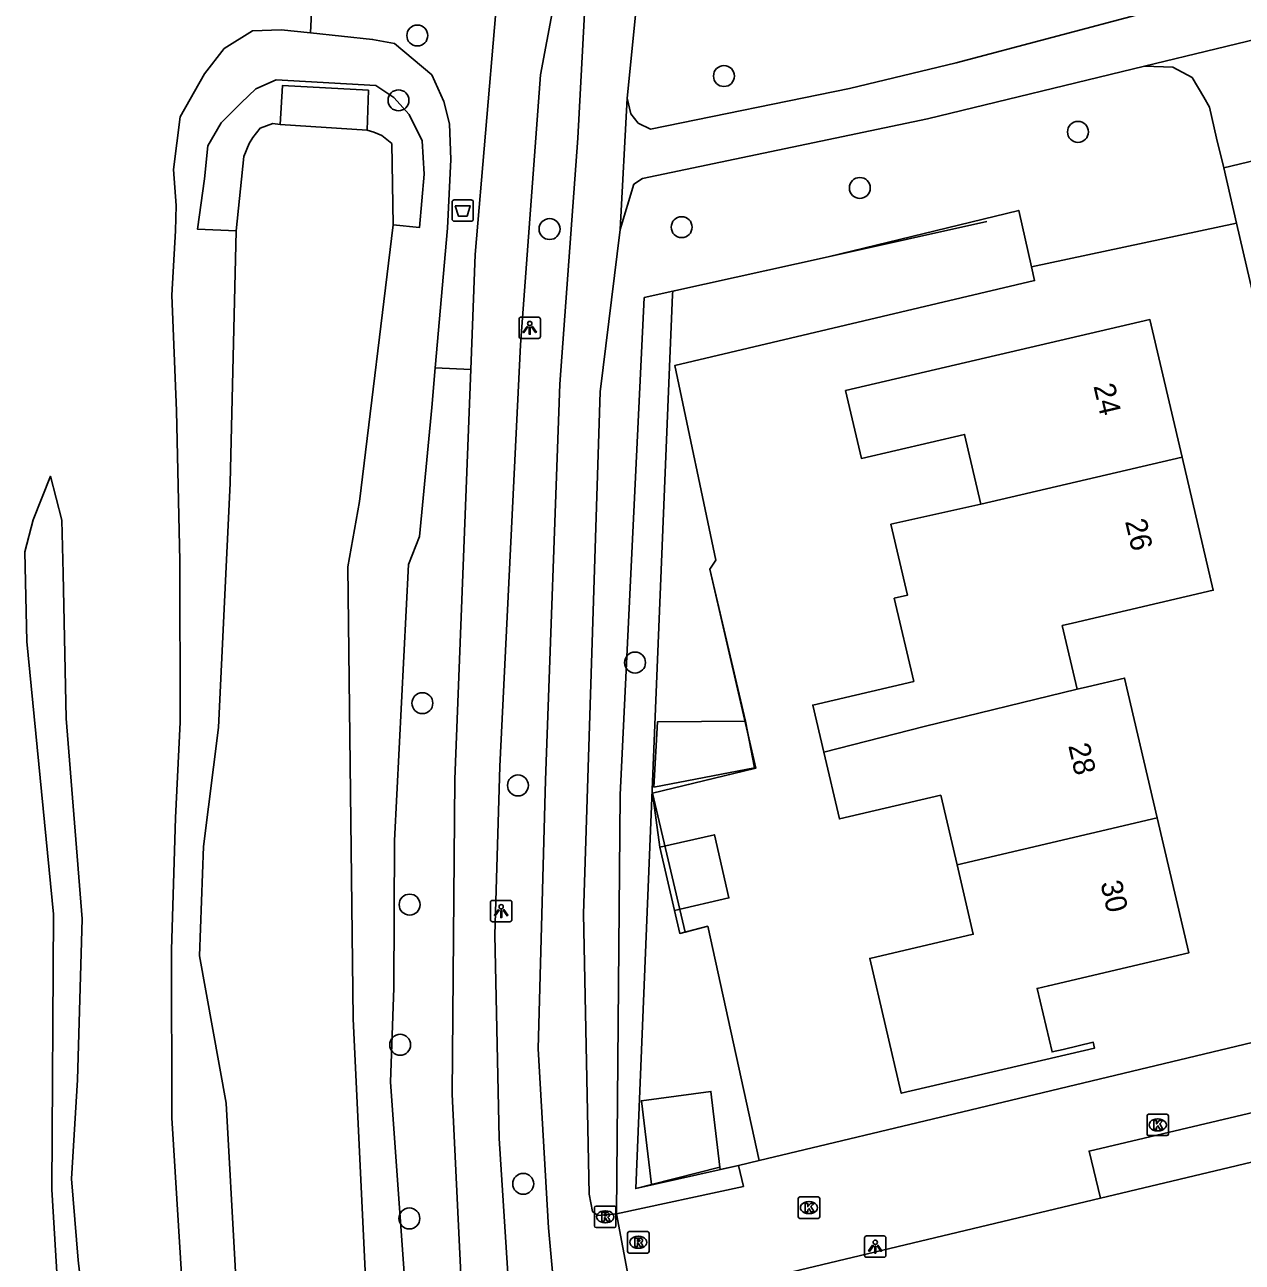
# Model space of a CAD drawing. Extents: x 157663 to 158496, y 379212 to 380934.
# Drawn here: x 158051.6 to 158108.4, y 380802.4 to 380860.2 of the extents above; entities that cross this region are included whole.
import ezdxf

# ---------------------------------------------------------------- set-up
doc = ezdxf.new("R2010")
doc.units = 0
for name, color, linetype in [('IMGEO_Afvalbak', 7, 'Continuous'), ('IMGEO_Berm_groen', 7, 'Continuous'), ('IMGEO_Boom', 7, 'Continuous'), ('IMGEO_Fietspad_gesloten', 7, 'Continuous'), ('IMGEO_Groenvoorziening', 7, 'Continuous'), ('IMGEO_Hek', 7, 'Continuous'), ('IMGEO_Kolk', 7, 'Continuous'), ('IMGEO_Lichtpunt', 7, 'Continuous'), ('IMGEO_Muur', 7, 'Continuous'), ('IMGEO_Pand', 7, 'Continuous'), ('IMGEO_Pand_nummerreeks', 7, 'Continuous'), ('IMGEO_Parkeervlak_open', 7, 'Continuous'), ('IMGEO_Rioolput', 7, 'Continuous'), ('IMGEO_Terreindeel_gesloten', 7, 'Continuous'), ('IMGEO_Voetpad_open', 7, 'Continuous'), ('IMGEO_Waterloop', 7, 'Continuous')]:
    doc.layers.add(name, color=color, linetype=linetype)

msp = doc.modelspace()

# ---------------------------------------------------------------- linework, layer by layer
at = {"layer": 'IMGEO_Afvalbak'}
for p, q in [((158071.536, 380851.145), (158071.536, 380851.945)), ((158071.536, 380851.945), (158071.536, 380851.145)), ((158071.636, 380852.045), (158072.426, 380852.045)), ((158072.426, 380852.045), (158071.636, 380852.045)), ((158072.526, 380851.945), (158072.526, 380851.145)), ((158072.526, 380851.145), (158072.526, 380851.945)), ((158072.426, 380851.045), (158071.636, 380851.045)), ((158071.636, 380851.045), (158072.426, 380851.045))]:
    msp.add_line(p, q, dxfattribs=at)
msp.add_lwpolyline([(158071.679, 380851.759), (158072.383, 380851.759), (158072.234, 380851.289), (158071.828, 380851.289), (158071.679, 380851.759)], dxfattribs=at)
for centre, start, end in [((158071.636, 380851.945), 90, 180), ((158071.636, 380851.945), 90, 180), ((158072.426, 380851.945), 0, 90), ((158072.426, 380851.945), 360, 90), ((158071.636, 380851.145), 180, 270), ((158071.636, 380851.145), 180, 270), ((158072.426, 380851.145), 270, 0), ((158072.426, 380851.145), 270, 0)]:
    msp.add_arc(centre, 0.1, start, end, dxfattribs=at)
at = {"layer": 'IMGEO_Berm_groen'}
for points in [[(158065.142, 380864.278), (158064.931, 380859.841)], [(158064.931, 380859.841), (158063.553, 380859.987), (158062.216, 380859.938), (158060.895, 380859.11), (158059.986, 380857.927), (158058.851, 380855.92), (158058.53, 380853.462), (158058.655, 380851.777), (158058.623, 380850.601), (158058.454, 380847.603), (158058.676, 380842.2), (158058.831, 380835.186), (158058.845, 380827.656), (158058.623, 380823.199), (158058.445, 380817.028), (158058.451, 380809.187), (158059.17, 380797.604)], [(158064.931, 380859.841), (158067.827, 380859.536), (158068.841, 380859.338), (158070.584, 380857.881), (158071.158, 380856.641), (158071.418, 380855.589), (158071.471, 380853.936), (158071.32, 380850.719), (158070.747, 380844.211)], [(158069.425, 380694.673), (158072.875, 380696.357), (158079.072, 380700.677), (158080.987, 380703.561), (158082.152, 380707.516), (158082.383, 380710.401), (158081.044, 380722.078), (158076.307, 380754.118), (158071.648, 380780.25), (158070.02, 380791.954), (158068.663, 380810.855), (158068.821, 380815.256), (158068.853, 380822.132), (158069.5, 380835.023), (158070.009, 380836.329), (158070.584, 380842.349), (158070.747, 380844.211)], [(158070.747, 380844.211), (158072.408, 380844.132)], [(158053.261, 380799.139), (158052.857, 380805.852), (158052.939, 380818.706), (158051.694, 380831.427), (158051.59, 380835.607), (158051.976, 380837.108), (158052.792, 380839.144), (158053.328, 380837.095)], [(158053.328, 380837.095), (158053.377, 380834.603), (158053.516, 380827.827), (158054.264, 380818.482), (158054.049, 380810.959), (158053.778, 380806.348), (158054.083, 380802.545), (158054.934, 380795.073)]]:
    msp.add_lwpolyline(points, dxfattribs=at)
at = {"layer": 'IMGEO_Boom'}
for centre in [(158069.913, 380859.717), (158084.226, 380857.825), (158069.035, 380856.691), (158100.75, 380855.217), (158090.568, 380852.6), (158076.087, 380850.683), (158082.252, 380850.771), (158080.076, 380830.443), (158070.15, 380828.549), (158074.61, 380824.708), (158069.554, 380819.143), (158069.113, 380812.601), (158074.857, 380806.109), (158069.542, 380804.493)]:
    msp.add_circle(centre, 0.489, dxfattribs=at)
at = {"layer": 'IMGEO_Fietspad_gesloten'}
for points in [[(158072.408, 380844.132), (158072.617, 380849.502), (158073.582, 380860.818), (158073.688, 380862.549), (158073.535, 380863.528)], [(158076.51, 380862.37), (158075.656, 380857.884), (158074.722, 380845.281), (158073.77, 380825.588), (158073.53, 380817.736), (158073.74, 380808.222), (158074.257, 380799.995), (158075.149, 380791.663), (158077.752, 380775.038), (158083.324, 380742.71), (158085.161, 380730.364), (158087.771, 380714.145), (158088.632, 380709.876), (158089.886, 380705.995), (158090.275, 380703.817), (158091.576, 380701.56), (158093.82, 380696.7), (158096.253, 380693.04), (158099.225, 380689.283), (158101.997, 380686.517)], [(158092.702, 380693.486), (158089.981, 380698.857), (158087.828, 380704.378), (158086.247, 380709.967), (158083.967, 380721.558), (158078.875, 380753.293), (158072.85, 380789.952), (158072.183, 380797.022), (158071.547, 380810.292), (158071.664, 380824.995), (158072.408, 380844.132)]]:
    msp.add_lwpolyline(points, dxfattribs=at)
at = {"layer": 'IMGEO_Groenvoorziening'}
for points in [[(158098.578, 380848.911), (158097.984, 380851.556), (158089.095, 380849.391), (158081.833, 380847.775)], [(158108.155, 380850.952), (158098.578, 380848.911)], [(158085.236, 380827.701), (158083.573, 380834.808), (158083.842, 380835.218), (158081.927, 380844.31), (158098.721, 380848.273), (158098.578, 380848.911)], [(158079.204, 380804.706), (158079.38, 380824.265), (158080.507, 380847.48), (158081.833, 380847.775)], [(158081.833, 380847.775), (158081.825, 380847.621), (158081.687, 380844.25), (158080.112, 380805.887), (158080.843, 380806.075)], [(158081.233, 380821.82), (158080.898, 380824.355), (158085.654, 380825.501), (158085.65, 380825.523)], [(158085.867, 380807.201), (158083.472, 380818.135), (158082.159, 380817.801), (158081.913, 380818.868)], [(158084.04, 380806.885), (158084.056, 380806.783), (158084.907, 380806.971)]]:
    msp.add_lwpolyline(points, dxfattribs=at)
at = {"layer": 'IMGEO_Hek'}
for points in [[(158085.867, 380807.201), (158083.472, 380818.135), (158082.412, 380817.865), (158080.898, 380824.355), (158085.718, 380825.518), (158083.573, 380834.808), (158083.842, 380835.218), (158081.927, 380844.31), (158098.721, 380848.273)], [(158095.372, 380809.473), (158085.867, 380807.201)], [(158084.907, 380806.971), (158080.112, 380805.887)], [(158085.867, 380807.201), (158084.907, 380806.971)]]:
    msp.add_lwpolyline(points, dxfattribs=at)
at = {"layer": 'IMGEO_Kolk'}
for p, q in [((158103.972, 380808.433), (158103.972, 380809.285)), ((158104.047, 380809.359), (158104.899, 380809.359)), ((158104.46, 380809.139), (158104.485, 380809.139)), ((158104.973, 380809.285), (158104.973, 380808.433)), ((158104.483, 380808.579), (158104.458, 380808.579)), ((158104.899, 380808.359), (158104.047, 380808.359)), ((158087.767, 380805.498), (158088.619, 380805.498)), ((158087.692, 380804.572), (158087.692, 380805.424)), ((158088.18, 380805.278), (158088.205, 380805.278)), ((158088.693, 380805.424), (158088.693, 380804.572)), ((158088.619, 380804.498), (158087.767, 380804.498)), ((158088.203, 380804.718), (158088.178, 380804.718))]:
    msp.add_line(p, q, dxfattribs=at)
for points in [[(158103.972, 380808.433), (158103.972, 380809.285)], [(158104.047, 380809.359), (158104.899, 380809.359)], [(158104.293, 380809.059), (158104.416, 380809.059), (158104.416, 380808.908), (158104.546, 380809.059), (158104.71, 380809.059), (158104.564, 380808.908), (158104.717, 380808.659), (158104.565, 380808.659), (158104.48, 380808.823), (158104.416, 380808.756), (158104.416, 380808.659), (158104.293, 380808.659), (158104.293, 380809.059)], [(158104.973, 380809.285), (158104.973, 380808.433)], [(158104.899, 380808.359), (158104.047, 380808.359)], [(158087.767, 380805.498), (158088.619, 380805.498)], [(158087.692, 380804.572), (158087.692, 380805.424)], [(158088.013, 380805.198), (158088.136, 380805.198), (158088.136, 380805.047), (158088.266, 380805.198), (158088.43, 380805.198), (158088.284, 380805.047), (158088.437, 380804.798), (158088.285, 380804.798), (158088.2, 380804.962), (158088.136, 380804.895), (158088.136, 380804.798), (158088.013, 380804.798), (158088.013, 380805.198)], [(158088.693, 380805.424), (158088.693, 380804.572)], [(158088.619, 380804.498), (158087.767, 380804.498)]]:
    msp.add_lwpolyline(points, dxfattribs=at)
for centre, start, end in [((158104.049, 380809.283), 91.55205, 178.44795), ((158104.049, 380809.283), 91.55205, 178.44795), ((158104.897, 380809.283), 1.55205, 88.44795), ((158104.897, 380809.283), 1.55205, 88.44795), ((158104.049, 380808.435), 181.55205, 268.44795), ((158104.049, 380808.435), 181.55205, 268.44795), ((158104.897, 380808.435), 271.55205, 358.44795), ((158104.897, 380808.435), 271.55205, 358.44795), ((158087.769, 380805.422), 91.55205, 178.44795), ((158087.769, 380805.422), 91.55205, 178.44795), ((158088.617, 380805.422), 1.55205, 88.44795), ((158088.617, 380805.422), 1.55205, 88.44795), ((158087.769, 380804.574), 181.55205, 268.44795), ((158087.769, 380804.574), 181.55205, 268.44795), ((158088.617, 380804.574), 271.55205, 358.44795), ((158088.617, 380804.574), 271.55205, 358.44795)]:
    msp.add_arc(centre, 0.0765, start, end, dxfattribs=at)
for centre, major_axis, ratio, start_param, end_param in [((158104.459, 380808.859), (-0.387, 0.002), 0.722429, 4.712389, 7.853982), ((158104.484, 380808.859), (-0.39, 0.002), 0.717154, 1.570796, 4.712389), ((158088.179, 380804.998), (-0.387, 0.002), 0.722429, 4.712389, 7.853982), ((158088.204, 380804.998), (-0.39, 0.002), 0.717154, 1.570796, 4.712389)]:
    msp.add_ellipse(centre, major_axis=major_axis, ratio=ratio, start_param=start_param, end_param=end_param, dxfattribs=at)
at = {"layer": 'IMGEO_Lichtpunt'}
for p, q in [((158075.565, 380846.57), (158074.757, 380846.57)), ((158075.565, 380846.57), (158074.757, 380846.57)), ((158074.663, 380846.475), (158074.663, 380845.668)), ((158074.663, 380846.475), (158074.663, 380845.668)), ((158075.659, 380845.668), (158075.659, 380846.475)), ((158075.659, 380845.668), (158075.659, 380846.475)), ((158074.757, 380845.574), (158075.565, 380845.574)), ((158074.757, 380845.574), (158075.565, 380845.574)), ((158073.328, 380819.247), (158073.328, 380818.44)), ((158073.328, 380819.247), (158073.328, 380818.44)), ((158074.23, 380819.342), (158073.422, 380819.342)), ((158074.23, 380819.342), (158073.422, 380819.342)), ((158074.324, 380818.44), (158074.324, 380819.247)), ((158074.324, 380818.44), (158074.324, 380819.247)), ((158073.422, 380818.346), (158074.23, 380818.346)), ((158073.422, 380818.346), (158074.23, 380818.346)), ((158090.789, 380803.583), (158090.789, 380802.776)), ((158090.789, 380803.583), (158090.789, 380802.776)), ((158091.691, 380803.678), (158090.883, 380803.678)), ((158091.691, 380803.678), (158090.883, 380803.678)), ((158091.785, 380802.776), (158091.785, 380803.583)), ((158091.785, 380802.776), (158091.785, 380803.583)), ((158090.883, 380802.682), (158091.691, 380802.682)), ((158090.883, 380802.682), (158091.691, 380802.682))]:
    msp.add_line(p, q, dxfattribs=at)
for points in [[(158075.037, 380846.139), (158075.076, 380846.111), (158074.888, 380845.849), (158074.85, 380845.876), (158075.037, 380846.139)], [(158075.139, 380846.091), (158075.186, 380846.091), (158075.186, 380845.769), (158075.139, 380845.769), (158075.139, 380846.091)], [(158075.249, 380846.111), (158075.287, 380846.138), (158075.474, 380845.876), (158075.435, 380845.848), (158075.249, 380846.111)], [(158073.702, 380818.911), (158073.741, 380818.883), (158073.553, 380818.621), (158073.515, 380818.648), (158073.702, 380818.911)], [(158073.804, 380818.863), (158073.851, 380818.863), (158073.851, 380818.541), (158073.804, 380818.541), (158073.804, 380818.863)], [(158073.914, 380818.883), (158073.952, 380818.91), (158074.139, 380818.648), (158074.1, 380818.62), (158073.914, 380818.883)], [(158091.163, 380803.247), (158091.202, 380803.219), (158091.014, 380802.957), (158090.976, 380802.984), (158091.163, 380803.247)], [(158091.265, 380803.199), (158091.312, 380803.199), (158091.312, 380802.877), (158091.265, 380802.877), (158091.265, 380803.199)], [(158091.375, 380803.219), (158091.413, 380803.246), (158091.6, 380802.984), (158091.561, 380802.956), (158091.375, 380803.219)]]:
    msp.add_lwpolyline(points, dxfattribs=at)
for centre in [(158075.162, 380846.273), (158073.827, 380819.045), (158091.288, 380803.381)]:
    msp.add_circle(centre, 0.0994, dxfattribs=at)
for centre, start, end in [((158074.757, 380846.475), 90, 180), ((158074.757, 380846.475), 90, 180), ((158075.565, 380846.475), 0, 90), ((158075.565, 380846.475), 0, 90), ((158074.757, 380845.668), 180, 270), ((158074.757, 380845.668), 180, 270), ((158075.565, 380845.668), 270, 0), ((158075.565, 380845.668), 270, 360), ((158073.422, 380819.247), 90, 180), ((158073.422, 380819.247), 90, 180), ((158074.23, 380819.247), 0, 90), ((158074.23, 380819.247), 0, 90), ((158073.422, 380818.44), 180, 270), ((158073.422, 380818.44), 180, 270), ((158074.23, 380818.44), 270, 0), ((158074.23, 380818.44), 270, 360), ((158090.883, 380803.583), 90, 180), ((158090.883, 380803.583), 90, 180), ((158091.691, 380803.583), 0, 90), ((158091.691, 380803.583), 0, 90), ((158090.883, 380802.776), 180, 270), ((158090.883, 380802.776), 180, 270), ((158091.691, 380802.776), 270, 0), ((158091.691, 380802.776), 270, 360)]:
    msp.add_arc(centre, 0.0946, start, end, dxfattribs=at)
at = {"layer": 'IMGEO_Muur'}
for points in [[(158089.095, 380849.391), (158096.489, 380851.037)], [(158098.578, 380848.911), (158108.155, 380850.952)], [(158079.204, 380804.706), (158079.38, 380824.265), (158080.507, 380847.48), (158089.095, 380849.391)]]:
    msp.add_lwpolyline(points, dxfattribs=at)
at = {"layer": 'IMGEO_Pand'}
for points in [[(158096.218, 380837.835), (158095.456, 380841.096), (158090.64, 380839.971), (158089.9, 380843.138), (158104.11, 380846.459), (158105.612, 380840.031)], [(158096.218, 380837.835), (158105.612, 380840.031)], [(158105.612, 380840.031), (158107.064, 380833.821), (158100.501, 380832.287), (158100.013, 380832.173), (158100.707, 380829.204)], [(158088.882, 380826.268), (158088.37, 380828.461), (158093.083, 380829.562), (158092.174, 380833.45), (158092.793, 380833.595), (158092.021, 380836.899), (158096.218, 380837.835)], [(158088.882, 380826.268), (158093.575, 380827.456), (158100.707, 380829.204)], [(158100.707, 380829.204), (158101.196, 380829.318), (158102.923, 380829.722), (158104.45, 380823.191)], [(158085.236, 380827.701), (158081.13, 380827.68), (158080.956, 380824.631), (158085.65, 380825.523)], [(158085.65, 380825.523), (158085.236, 380827.701)], [(158095.105, 380821.005), (158094.347, 380824.251), (158089.612, 380823.144), (158088.882, 380826.268)], [(158104.45, 380823.191), (158105.923, 380816.888), (158099.37, 380815.357), (158098.844, 380815.234), (158099.539, 380812.265), (158100.065, 380812.388), (158101.466, 380812.716), (158101.528, 380812.45), (158092.502, 380810.34), (158091.032, 380816.63), (158095.864, 380817.759), (158095.105, 380821.005)], [(158104.45, 380823.191), (158095.105, 380821.005)], [(158081.913, 380818.868), (158084.461, 380819.455), (158083.782, 380822.407), (158081.233, 380821.82)], [(158081.233, 380821.82), (158081.913, 380818.868)], [(158084.04, 380806.885), (158083.614, 380810.426), (158080.372, 380809.988), (158080.843, 380806.075)], [(158080.843, 380806.075), (158084.04, 380806.885)]]:
    msp.add_lwpolyline(points, dxfattribs=at)
at = {"layer": 'IMGEO_Parkeervlak_open'}
msp.add_lwpolyline([(158101.803, 380805.439), (158119.554, 380809.668)], dxfattribs=at)
at = {"layer": 'IMGEO_Rioolput'}
for p, q in [((158078.183, 380804.144), (158078.183, 380804.996)), ((158078.258, 380805.07), (158079.11, 380805.07)), ((158079.184, 380804.996), (158079.184, 380804.144)), ((158078.671, 380804.85), (158078.696, 380804.85)), ((158079.11, 380804.07), (158078.258, 380804.07)), ((158078.694, 380804.29), (158078.669, 380804.29)), ((158079.728, 380802.954), (158079.728, 380803.806)), ((158079.803, 380803.88), (158080.655, 380803.88)), ((158080.729, 380803.806), (158080.729, 380802.954)), ((158080.216, 380803.66), (158080.241, 380803.66)), ((158080.655, 380802.88), (158079.803, 380802.88)), ((158080.239, 380803.1), (158080.214, 380803.1))]:
    msp.add_line(p, q, dxfattribs=at)
for points in [[(158078.183, 380804.144), (158078.183, 380804.996)], [(158078.258, 380805.07), (158079.11, 380805.07)], [(158079.184, 380804.996), (158079.184, 380804.144)], [(158078.772, 380804.768), (158078.52, 380804.77), (158078.52, 380804.37)], [(158078.52, 380804.37), (158078.644, 380804.37), (158078.644, 380804.532), (158078.655, 380804.532)], [(158078.698, 380804.689), (158078.644, 380804.689), (158078.644, 380804.608)], [(158078.644, 380804.608), (158078.696, 380804.608)], [(158078.702, 380804.503), (158078.773, 380804.37), (158078.913, 380804.37), (158078.848, 380804.496)], [(158079.11, 380804.07), (158078.258, 380804.07)], [(158079.728, 380802.954), (158079.728, 380803.806)], [(158079.803, 380803.88), (158080.655, 380803.88)], [(158080.729, 380803.806), (158080.729, 380802.954)], [(158080.317, 380803.578), (158080.065, 380803.58), (158080.065, 380803.18)], [(158080.065, 380803.18), (158080.189, 380803.18), (158080.189, 380803.342), (158080.2, 380803.342)], [(158080.243, 380803.499), (158080.189, 380803.499), (158080.189, 380803.418)], [(158080.189, 380803.418), (158080.241, 380803.418)], [(158080.247, 380803.313), (158080.318, 380803.18), (158080.458, 380803.18), (158080.393, 380803.306)], [(158080.655, 380802.88), (158079.803, 380802.88)]]:
    msp.add_lwpolyline(points, dxfattribs=at)
for centre, radius, start, end in [((158078.26, 380804.994), 0.0765, 91.55205, 178.44795), ((158078.26, 380804.994), 0.0765, 91.55205, 178.44795), ((158079.108, 380804.994), 0.0765, 1.55205, 88.44795), ((158079.108, 380804.994), 0.0765, 1.55205, 88.44795), ((158078.654, 380804.479), 0.0533, 26.02933, 88.69889), ((158078.68, 380804.797), 0.19, 274.7715, 282.96867), ((158078.704, 380804.593), 0.0964, 77.00612, 93.18647), ((158078.718, 380804.65), 0.0378, 276.66336, 79.67722), ((158078.771, 380804.658), 0.109, 350.36119, 89.41601), ((158078.769, 380804.658), 0.112, 277.58423, 350.98172), ((158078.753, 380804.443), 0.108, 29.51342, 73.79051), ((158078.26, 380804.146), 0.0765, 181.55205, 268.44795), ((158078.26, 380804.146), 0.0765, 181.55205, 268.44795), ((158079.108, 380804.146), 0.0765, 271.55205, 358.44795), ((158079.108, 380804.146), 0.0765, 271.55205, 358.44795), ((158079.805, 380803.804), 0.0765, 91.55205, 178.44795), ((158079.805, 380803.804), 0.0765, 91.55205, 178.44795), ((158080.653, 380803.804), 0.0765, 1.55205, 88.44795), ((158080.653, 380803.804), 0.0765, 1.55205, 88.44795), ((158080.199, 380803.289), 0.0533, 26.02933, 88.69889), ((158080.225, 380803.607), 0.19, 274.7715, 282.96867), ((158080.249, 380803.403), 0.0964, 77.00612, 93.18647), ((158080.263, 380803.46), 0.0378, 276.66336, 79.67722), ((158080.316, 380803.468), 0.109, 350.36119, 89.41601), ((158080.314, 380803.468), 0.112, 277.58423, 350.98172), ((158080.298, 380803.253), 0.108, 29.51342, 73.79051), ((158079.805, 380802.956), 0.0765, 181.55205, 268.44795), ((158079.805, 380802.956), 0.0765, 181.55205, 268.44795), ((158080.653, 380802.956), 0.0765, 271.55205, 358.44795), ((158080.653, 380802.956), 0.0765, 271.55205, 358.44795)]:
    msp.add_arc(centre, radius, start, end, dxfattribs=at)
for centre, major_axis, ratio, start_param, end_param in [((158078.67, 380804.57), (-0.387, 0.002), 0.722429, 4.712389, 7.853982), ((158078.695, 380804.57), (-0.39, 0.002), 0.717154, 1.570796, 4.712389), ((158080.215, 380803.38), (-0.387, 0.002), 0.722429, 4.712389, 7.853982), ((158080.24, 380803.38), (-0.39, 0.002), 0.717154, 1.570796, 4.712389)]:
    msp.add_ellipse(centre, major_axis=major_axis, ratio=ratio, start_param=start_param, end_param=end_param, dxfattribs=at)
at = {"layer": 'IMGEO_Terreindeel_gesloten'}
for points in [[(158068.78, 380850.885), (158070.015, 380850.762), (158070.24, 380853.244), (158070.145, 380854.793), (158069.54, 380856.035), (158068.814, 380856.826), (158067.977, 380857.385), (158063.32, 380857.654), (158062.383, 380857.224), (158061.686, 380856.575), (158060.751, 380855.642), (158060.138, 380854.568), (158059.976, 380853.021), (158059.654, 380850.673), (158061.458, 380850.593)], [(158067.58, 380855.297), (158067.633, 380857.166), (158063.619, 380857.383), (158063.507, 380855.564)]]:
    msp.add_lwpolyline(points, dxfattribs=at)
at = {"layer": 'IMGEO_Voetpad_open'}
for points in [[(158079.706, 380856.8), (158079.88, 380856.054), (158080.223, 380855.632), (158080.796, 380855.351), (158090.084, 380857.247), (158095.058, 380858.442), (158103.992, 380860.804), (158111.541, 380862.403), (158125.906, 380865.83), (158133.874, 380867.714), (158139.433, 380869.167), (158139.637, 380869.206), (158146.514, 380870.261), (158148.421, 380870.451), (158151.536, 380870.552), (158155.774, 380870.384), (158160.122, 380869.826), (158163.951, 380869.298), (158165.296, 380869.194)], [(158080.704, 380864.833), (158080.479, 380864.578), (158079.706, 380856.8)], [(158076.51, 380862.37), (158077.768, 380861.65), (158077.399, 380854.931), (158076.565, 380843.437), (158075.894, 380824.951), (158075.551, 380812.413), (158076.033, 380804.062), (158076.731, 380796.337), (158081.843, 380763.329), (158083.93, 380751.483), (158089.326, 380718.53), (158090.58, 380712.063), (158092.023, 380705.933), (158092.55, 380703.495), (158098.681, 380695.497), (158101.641, 380691.985), (158104.362, 380689.226)], [(158110.544, 380859.909), (158103.851, 380858.283)], [(158079.385, 380850.663), (158080.018, 380852.776), (158080.426, 380853.039), (158093.721, 380855.824), (158103.851, 380858.283)], [(158103.851, 380858.283), (158105.184, 380858.238), (158106.075, 380857.75), (158106.623, 380856.84), (158106.896, 380856.365), (158107.22, 380854.93), (158107.551, 380853.548)], [(158079.706, 380856.8), (158079.385, 380850.663)], [(158107.551, 380853.548), (158109.447, 380853.986)], [(158107.551, 380853.548), (158108.155, 380850.952)], [(158079.385, 380850.663), (158078.454, 380843.088), (158077.671, 380818.714), (158077.928, 380805.631), (158078.09, 380804.817), (158078.346, 380804.624), (158079.204, 380804.706)], [(158112.661, 380818.608), (158109.015, 380834.139), (158111.901, 380834.843), (158108.155, 380850.952)], [(158085.867, 380807.201), (158095.372, 380809.473), (158110.763, 380813.16)], [(158101.803, 380805.439), (158101.267, 380807.637), (158117.53, 380811.484)], [(158084.907, 380806.971), (158085.136, 380805.991), (158079.204, 380804.706)], [(158084.907, 380806.971), (158085.867, 380807.201)], [(158080.044, 380800.241), (158101.803, 380805.439)], [(158079.204, 380804.706), (158080.044, 380800.241)]]:
    msp.add_lwpolyline(points, dxfattribs=at)
at = {"layer": 'IMGEO_Waterloop'}
for points in [[(158061.458, 380850.593), (158061.813, 380854.062), (158062.07, 380854.675), (158062.237, 380854.958), (158062.575, 380855.391), (158063.17, 380855.603), (158063.507, 380855.564)], [(158063.507, 380855.564), (158067.58, 380855.297)], [(158067.58, 380855.297), (158067.888, 380855.205), (158068.251, 380855.053), (158068.724, 380854.67), (158068.78, 380850.885)], [(158061.458, 380850.593), (158061.174, 380838.818), (158060.626, 380827.415), (158059.936, 380821.861), (158059.752, 380816.761), (158060.985, 380809.882), (158061.835, 380794.692)], [(158068.788, 380695.843), (158071.697, 380697.666), (158075.911, 380700.536), (158078.37, 380703.199), (158079.854, 380705.651), (158080.427, 380707.403), (158080.563, 380708.846), (158080.326, 380711.216), (158077.152, 380733.766), (158074.991, 380747.168), (158074.1, 380753.776), (158071.685, 380769.055), (158068.331, 380791.925), (158068.255, 380792.66), (158068.442, 380793.038), (158068.715, 380793.339), (158068.654, 380793.746), (158068.182, 380794.175), (158067.79, 380795.511), (158066.913, 380813.82), (158066.668, 380834.92), (158067.211, 380837.962), (158068.78, 380850.885)]]:
    msp.add_lwpolyline(points, dxfattribs=at)

# ---------------------------------------------------------------- texts
at = {"layer": 'IMGEO_Pand_nummerreeks'}
for s, rotation, p in [('24', 283.15609, (158101.467, 380843.357)), ('26', 283.1549, (158102.944, 380837.038)), ('28', 283.15688, (158100.291, 380826.569)), ('30', 283.15688, (158101.791, 380820.152))]:
    msp.add_text(s, height=1, rotation=rotation, dxfattribs=at).set_placement(p)

doc.saveas('drawing.dxf')
